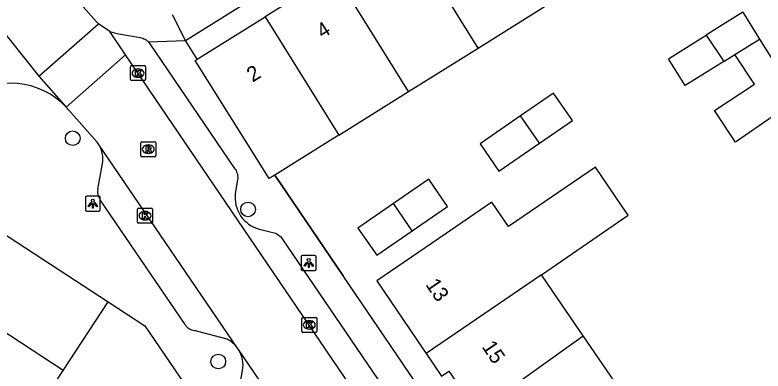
# Model space of a CAD drawing. Extents: x 159280 to 160375, y 384531 to 385872.
# Drawn here: x 159798.16 to 159848.01, y 385226.13 to 385249.86 of the extents above; entities that cross this region are included whole.
import ezdxf

# ---------------------------------------------------------------- set-up
doc = ezdxf.new("R2010")
doc.units = 0
for name, color, linetype in [('IMGEO_Boom', 7, 'Continuous'), ('IMGEO_Kolk', 7, 'Continuous'), ('IMGEO_Lichtpunt', 7, 'Continuous'), ('IMGEO_Muur', 7, 'Continuous'), ('IMGEO_Pand', 7, 'Continuous'), ('IMGEO_Pand_nummerreeks', 7, 'Continuous'), ('IMGEO_Rijbaan_lokaal_open', 7, 'Continuous'), ('IMGEO_Rioolput', 7, 'Continuous'), ('IMGEO_Voetpad_open', 7, 'Continuous')]:
    doc.layers.add(name, color=color, linetype=linetype)

msp = doc.modelspace()

# ---------------------------------------------------------------- linework, layer by layer
at = {"layer": 'IMGEO_Boom'}
for centre in [(159802.005, 385241.648), (159813.688, 385236.9), (159811.705, 385226.764)]:
    msp.add_circle(centre, 0.489, dxfattribs=at)
at = {"layer": 'IMGEO_Kolk'}
for p, q in [((159805.859, 385245.56), (159805.859, 385246.412)), ((159805.934, 385246.486), (159806.786, 385246.486)), ((159806.347, 385246.266), (159806.372, 385246.266)), ((159806.86, 385246.412), (159806.86, 385245.56)), ((159806.37, 385245.706), (159806.345, 385245.706)), ((159806.786, 385245.486), (159805.934, 385245.486)), ((159806.324, 385236.056), (159806.324, 385236.908)), ((159806.399, 385236.982), (159807.251, 385236.982)), ((159806.812, 385236.762), (159806.837, 385236.762)), ((159807.325, 385236.908), (159807.325, 385236.056)), ((159806.835, 385236.202), (159806.81, 385236.202)), ((159807.251, 385235.982), (159806.399, 385235.982)), ((159817.27, 385228.775), (159817.27, 385229.627)), ((159817.345, 385229.701), (159818.197, 385229.701)), ((159817.758, 385229.481), (159817.783, 385229.481)), ((159818.271, 385229.627), (159818.271, 385228.775)), ((159817.781, 385228.921), (159817.756, 385228.921)), ((159818.197, 385228.701), (159817.345, 385228.701))]:
    msp.add_line(p, q, dxfattribs=at)
for points in [[(159805.859, 385245.56), (159805.859, 385246.412)], [(159805.934, 385246.486), (159806.786, 385246.486)], [(159806.18, 385246.186), (159806.303, 385246.186), (159806.303, 385246.035), (159806.433, 385246.186), (159806.597, 385246.186), (159806.451, 385246.035), (159806.604, 385245.786), (159806.452, 385245.786), (159806.367, 385245.95), (159806.303, 385245.883), (159806.303, 385245.786), (159806.18, 385245.786), (159806.18, 385246.186)], [(159806.86, 385246.412), (159806.86, 385245.56)], [(159806.786, 385245.486), (159805.934, 385245.486)], [(159806.324, 385236.056), (159806.324, 385236.908)], [(159806.399, 385236.982), (159807.251, 385236.982)], [(159807.325, 385236.908), (159807.325, 385236.056)], [(159806.645, 385236.682), (159806.768, 385236.682), (159806.768, 385236.531), (159806.898, 385236.682), (159807.062, 385236.682), (159806.916, 385236.531), (159807.069, 385236.282), (159806.917, 385236.282), (159806.832, 385236.446), (159806.768, 385236.379), (159806.768, 385236.282), (159806.645, 385236.282), (159806.645, 385236.682)], [(159807.251, 385235.982), (159806.399, 385235.982)], [(159817.27, 385228.775), (159817.27, 385229.627)], [(159817.345, 385229.701), (159818.197, 385229.701)], [(159817.591, 385229.401), (159817.714, 385229.401), (159817.714, 385229.25), (159817.844, 385229.401), (159818.008, 385229.401), (159817.862, 385229.25), (159818.015, 385229.001), (159817.863, 385229.001), (159817.778, 385229.165), (159817.714, 385229.098), (159817.714, 385229.001), (159817.591, 385229.001), (159817.591, 385229.401)], [(159818.271, 385229.627), (159818.271, 385228.775)], [(159818.197, 385228.701), (159817.345, 385228.701)]]:
    msp.add_lwpolyline(points, dxfattribs=at)
for centre, start, end in [((159805.936, 385246.41), 91.552, 178.448), ((159805.936, 385246.41), 91.552, 178.448), ((159806.784, 385246.41), 1.552, 88.448), ((159806.784, 385246.41), 1.552, 88.448), ((159805.936, 385245.562), 181.552, 268.448), ((159805.936, 385245.562), 181.552, 268.448), ((159806.784, 385245.562), 271.552, 358.448), ((159806.784, 385245.562), 271.552, 358.448), ((159806.401, 385236.906), 91.552, 178.448), ((159806.401, 385236.906), 91.552, 178.448), ((159807.249, 385236.906), 1.552, 88.448), ((159807.249, 385236.906), 1.552, 88.448), ((159806.401, 385236.058), 181.552, 268.448), ((159806.401, 385236.058), 181.552, 268.448), ((159807.249, 385236.058), 271.552, 358.448), ((159807.249, 385236.058), 271.552, 358.448), ((159817.347, 385229.625), 91.552, 178.448), ((159817.347, 385229.625), 91.552, 178.448), ((159818.195, 385229.625), 1.552, 88.448), ((159818.195, 385229.625), 1.552, 88.448), ((159817.347, 385228.777), 181.552, 268.448), ((159817.347, 385228.777), 181.552, 268.448), ((159818.195, 385228.777), 271.552, 358.448), ((159818.195, 385228.777), 271.552, 358.448)]:
    msp.add_arc(centre, 0.0765, start, end, dxfattribs=at)
for centre, major_axis, ratio, start_param, end_param in [((159806.346, 385245.986), (-0.387, 0.002), 0.722429, 4.712389, 7.853982), ((159806.371, 385245.986), (-0.39, 0.002), 0.717154, 1.570796, 4.712389), ((159806.811, 385236.482), (-0.387, 0.002), 0.722429, 4.712389, 7.853982), ((159806.836, 385236.482), (-0.39, 0.002), 0.717154, 1.570796, 4.712389), ((159817.757, 385229.201), (-0.387, 0.002), 0.722429, 4.712389, 7.853982), ((159817.782, 385229.201), (-0.39, 0.002), 0.717154, 1.570796, 4.712389)]:
    msp.add_ellipse(centre, major_axis=major_axis, ratio=ratio, start_param=start_param, end_param=end_param, dxfattribs=at)
at = {"layer": 'IMGEO_Lichtpunt'}
for p, q in [((159802.846, 385237.69), (159802.846, 385236.883)), ((159802.846, 385237.69), (159802.846, 385236.883)), ((159803.748, 385237.785), (159802.94, 385237.785)), ((159803.748, 385237.785), (159802.94, 385237.785)), ((159803.842, 385236.883), (159803.842, 385237.69)), ((159803.842, 385236.883), (159803.842, 385237.69)), ((159802.94, 385236.789), (159803.748, 385236.789)), ((159802.94, 385236.789), (159803.748, 385236.789)), ((159817.236, 385233.732), (159817.236, 385232.925)), ((159817.236, 385233.732), (159817.236, 385232.925)), ((159818.138, 385233.827), (159817.33, 385233.827)), ((159818.138, 385233.827), (159817.33, 385233.827)), ((159818.232, 385232.925), (159818.232, 385233.732)), ((159818.232, 385232.925), (159818.232, 385233.732)), ((159817.33, 385232.831), (159818.138, 385232.831)), ((159817.33, 385232.831), (159818.138, 385232.831))]:
    msp.add_line(p, q, dxfattribs=at)
for points in [[(159803.22, 385237.354), (159803.259, 385237.326), (159803.071, 385237.064), (159803.033, 385237.091), (159803.22, 385237.354)], [(159803.322, 385237.306), (159803.369, 385237.306), (159803.369, 385236.984), (159803.322, 385236.984), (159803.322, 385237.306)], [(159803.432, 385237.326), (159803.47, 385237.353), (159803.657, 385237.091), (159803.618, 385237.063), (159803.432, 385237.326)], [(159817.61, 385233.396), (159817.649, 385233.368), (159817.461, 385233.106), (159817.423, 385233.133), (159817.61, 385233.396)], [(159817.712, 385233.348), (159817.759, 385233.348), (159817.759, 385233.026), (159817.712, 385233.026), (159817.712, 385233.348)], [(159817.822, 385233.368), (159817.86, 385233.395), (159818.047, 385233.133), (159818.008, 385233.105), (159817.822, 385233.368)]]:
    msp.add_lwpolyline(points, dxfattribs=at)
for centre in [(159803.345, 385237.488), (159817.735, 385233.53)]:
    msp.add_circle(centre, 0.0994, dxfattribs=at)
for centre, start, end in [((159802.94, 385237.69), 90, 180), ((159802.94, 385237.69), 90, 180), ((159803.748, 385237.69), 0, 90), ((159803.748, 385237.69), 0, 90), ((159802.94, 385236.883), 180, 270), ((159802.94, 385236.883), 180, 270), ((159803.748, 385236.883), 270, 0), ((159803.748, 385236.883), 270, 360), ((159817.33, 385233.732), 90, 180), ((159817.33, 385233.732), 90, 180), ((159818.138, 385233.732), 0, 90), ((159818.138, 385233.732), 0, 90), ((159817.33, 385232.925), 180, 270), ((159817.33, 385232.925), 180, 270), ((159818.138, 385232.925), 270, 0), ((159818.138, 385232.925), 270, 360)]:
    msp.add_arc(centre, 0.0946, start, end, dxfattribs=at)
at = {"layer": 'IMGEO_Muur'}
msp.add_lwpolyline([(159815.472, 385239.19), (159820.031, 385232.485)], dxfattribs=at)
at = {"layer": 'IMGEO_Pand'}
for points in [[(159829.032, 385247.657), (159827.569, 385250), (159824.423, 385255.039)], [(159819.78, 385252.134), (159817.508, 385250.713), (159817.182, 385251.214), (159815.243, 385250), (159814.821, 385249.736)], [(159824.387, 385244.756), (159821.113, 385250), (159819.78, 385252.134)], [(159829.032, 385247.657), (159832.785, 385250), (159833.677, 385250.557)], [(159810.307, 385246.909), (159814.821, 385249.736)], [(159814.821, 385249.736), (159819.741, 385241.856)], [(159846.662, 385250.045), (159844.953, 385248.978), (159844.224, 385248.523)], [(159846.662, 385250.045), (159847.782, 385248.252)], [(159845.398, 385246.764), (159842.822, 385245.156), (159841.703, 385246.949), (159842.195, 385247.256), (159844.224, 385248.523)], [(159844.224, 385248.523), (159845.398, 385246.764)], [(159846.127, 385247.219), (159847.782, 385248.252)], [(159847.782, 385248.252), (159850.3, 385244.218)], [(159824.387, 385244.756), (159829.032, 385247.657)], [(159848.693, 385243.118), (159846.171, 385241.393), (159844.775, 385243.484), (159847.434, 385245.26), (159846.127, 385247.219)], [(159845.398, 385246.764), (159846.127, 385247.219)], [(159815.472, 385239.19), (159815.096, 385238.955), (159810.167, 385246.821), (159810.307, 385246.909)], [(159819.741, 385241.856), (159824.387, 385244.756)], [(159833.106, 385241.319), (159835.31, 385242.839), (159834.057, 385244.656), (159831.853, 385243.136)], [(159831.853, 385243.136), (159829.154, 385241.275), (159830.407, 385239.457), (159833.106, 385241.319)], [(159833.106, 385241.319), (159831.853, 385243.136)], [(159819.741, 385241.856), (159819.338, 385241.604), (159815.472, 385239.19)], [(159833.246, 385232.549), (159839.032, 385236.508), (159838.628, 385237.099), (159836.842, 385239.711), (159831.056, 385235.754), (159829.944, 385237.381), (159826.396, 385234.954), (159822.268, 385232.131), (159825.359, 385227.592), (159825.563, 385227.292)], [(159824.628, 385235.472), (159826.989, 385237.1), (159825.735, 385238.917), (159823.375, 385237.289)], [(159823.375, 385237.289), (159821.014, 385235.661), (159822.267, 385233.844), (159824.628, 385235.472)], [(159824.628, 385235.472), (159823.375, 385237.289)], [(159796.648, 385235.773), (159804.356, 385230.73)], [(159833.246, 385232.549), (159825.563, 385227.292)], [(159836.028, 385228.481), (159834.299, 385231.01), (159833.246, 385232.549)], [(159801.36, 385226.156), (159793.655, 385231.203)], [(159801.36, 385226.156), (159804.356, 385230.73)], [(159828.944, 385223.407), (159836.028, 385228.481)], [(159839.128, 385223.948), (159836.028, 385228.481)], [(159825.563, 385227.292), (159826.59, 385225.785), (159827.081, 385226.128), (159828.944, 385223.407)], [(159798.364, 385221.582), (159801.36, 385226.156)]]:
    msp.add_lwpolyline(points, dxfattribs=at)
at = {"layer": 'IMGEO_Rijbaan_lokaal_open'}
for points in [[(159790.169, 385257.796), (159799.751, 385245.788)], [(159803.713, 385249.269), (159803.596, 385249.396), (159803.067, 385250), (159802.556, 385250.583)], [(159799.751, 385245.788), (159803.713, 385249.269)], [(159804.471, 385248.763), (159803.713, 385249.269)], [(159805.53, 385247.205), (159804.471, 385248.763)], [(159801.572, 385243.727), (159805.53, 385247.205)], [(159835.46, 385203.126), (159805.53, 385247.205)], [(159799.751, 385245.788), (159801.572, 385243.727)], [(159803.728, 385241.258), (159803.639, 385241.388), (159801.572, 385243.727)], [(159812.997, 385227.65), (159803.728, 385241.258)], [(159813.049, 385227.573), (159812.997, 385227.65)], [(159825.964, 385208.616), (159813.049, 385227.573)]]:
    msp.add_lwpolyline(points, dxfattribs=at)
msp.add_arc((159797.872, 385240.202), 5.11, 43.6099, 125.9905, dxfattribs=at)
at = {"layer": 'IMGEO_Rioolput'}
for p, q in [((159806.539, 385240.49), (159806.539, 385241.342)), ((159806.614, 385241.416), (159807.466, 385241.416)), ((159807.027, 385241.196), (159807.052, 385241.196)), ((159807.54, 385241.342), (159807.54, 385240.49)), ((159807.466, 385240.416), (159806.614, 385240.416)), ((159807.05, 385240.636), (159807.025, 385240.636))]:
    msp.add_line(p, q, dxfattribs=at)
for points in [[(159806.539, 385240.49), (159806.539, 385241.342)], [(159806.614, 385241.416), (159807.466, 385241.416)], [(159807.54, 385241.342), (159807.54, 385240.49)], [(159807.128, 385241.114), (159806.876, 385241.116), (159806.876, 385240.716)], [(159806.876, 385240.716), (159807, 385240.716), (159807, 385240.878), (159807.011, 385240.878)], [(159807.054, 385241.035), (159807, 385241.035), (159807, 385240.954)], [(159807, 385240.954), (159807.052, 385240.954)], [(159807.058, 385240.849), (159807.129, 385240.716), (159807.269, 385240.716), (159807.204, 385240.842)], [(159807.466, 385240.416), (159806.614, 385240.416)]]:
    msp.add_lwpolyline(points, dxfattribs=at)
for centre, radius, start, end in [((159806.616, 385241.34), 0.0765, 91.552, 178.448), ((159806.616, 385241.34), 0.0765, 91.552, 178.448), ((159807.464, 385241.34), 0.0765, 1.552, 88.448), ((159807.464, 385241.34), 0.0765, 1.552, 88.448), ((159807.01, 385240.825), 0.0533, 26.0293, 88.6989), ((159807.036, 385241.143), 0.19, 274.7715, 282.9687), ((159807.06, 385240.939), 0.0964, 77.0061, 93.1865), ((159807.074, 385240.996), 0.0378, 276.6634, 79.6772), ((159807.127, 385241.004), 0.109, 350.3612, 89.416), ((159807.125, 385241.004), 0.112, 277.5842, 350.9817), ((159807.109, 385240.789), 0.108, 29.5134, 73.7905), ((159806.616, 385240.492), 0.0765, 181.552, 268.448), ((159806.616, 385240.492), 0.0765, 181.552, 268.448), ((159807.464, 385240.492), 0.0765, 271.552, 358.448), ((159807.464, 385240.492), 0.0765, 271.552, 358.448)]:
    msp.add_arc(centre, radius, start, end, dxfattribs=at)
for centre, major_axis, ratio, start_param, end_param in [((159807.026, 385240.916), (-0.387, 0.002), 0.722429, 4.712389, 7.853982), ((159807.051, 385240.916), (-0.39, 0.002), 0.717154, 1.570796, 4.712389)]:
    msp.add_ellipse(centre, major_axis=major_axis, ratio=ratio, start_param=start_param, end_param=end_param, dxfattribs=at)
at = {"layer": 'IMGEO_Voetpad_open'}
for points in [[(159809.516, 385248.154), (159812.479, 385250), (159837.284, 385265.455)], [(159809.516, 385248.154), (159808.647, 385249.872)], [(159804.471, 385248.763), (159804.937, 385248.628), (159806.507, 385248.363), (159806.591, 385248.343), (159806.673, 385248.317), (159806.752, 385248.283), (159806.827, 385248.242), (159806.899, 385248.195), (159806.966, 385248.141), (159807.029, 385248.082)], [(159807.029, 385248.082), (159809.516, 385248.154)], [(159810.307, 385246.909), (159809.516, 385248.154)], [(159807.029, 385248.082), (159807.085, 385248.017), (159807.136, 385247.948), (159812.795, 385239.631), (159812.843, 385239.562), (159812.888, 385239.485), (159812.926, 385239.405), (159812.956, 385239.321), (159812.979, 385239.235), (159812.994, 385239.147), (159813.001, 385239.059), (159813, 385238.97), (159812.991, 385238.881), (159812.842, 385237.965), (159812.826, 385237.771), (159812.827, 385237.576), (159812.846, 385237.382), (159812.882, 385237.19), (159812.935, 385237.002), (159813.005, 385236.82), (159813.091, 385236.645), (159813.192, 385236.478), (159813.307, 385236.321), (159813.436, 385236.175), (159813.578, 385236.041), (159813.731, 385235.92), (159813.894, 385235.813), (159814.066, 385235.721), (159814.245, 385235.645), (159814.431, 385235.585), (159814.443, 385235.582), (159815.347, 385235.373), (159815.422, 385235.35), (159815.515, 385235.314), (159815.605, 385235.269), (159815.69, 385235.216), (159815.77, 385235.156), (159815.844, 385235.089), (159815.913, 385235.016), (159815.974, 385234.937), (159824.46, 385222.468)], [(159803.675, 385238.252), (159803.985, 385239.953)], [(159836.314, 385208.501), (159820.031, 385232.485), (159815.472, 385239.19)], [(159809.488, 385229.226), (159803.823, 385237.544)], [(159804.356, 385230.73), (159806.808, 385229.137), (159810.766, 385223.346)], [(159812.297, 385228.251), (159810.101, 385228.823)], [(159813.024, 385224.514), (159813.326, 385226.157)]]:
    msp.add_lwpolyline(points, dxfattribs=at)
for centre, radius, start, end in [((159802.124, 385240.264), 1.887, 350.5043, 31.7776), ((159804.627, 385238.082), 0.967, 169.8465, 213.7676), ((159810.268, 385229.745), 0.937, 213.6439, 259.7124), ((159811.435, 385226.539), 1.916, 35.4232, 63.2799), ((159811.42, 385226.519), 1.94, 349.2347, 32.9023)]:
    msp.add_arc(centre, radius, start, end, dxfattribs=at)

# ---------------------------------------------------------------- texts
at = {"layer": 'IMGEO_Pand_nummerreeks'}
for s, rotation, p in [('4', 32.0002, (159818.648, 385248.259)), ('2', 32.0581, (159813.999, 385245.352)), ('13', 304.2569, (159825.484, 385231.888)), ('15', 303.9017, (159829.236, 385227.75))]:
    msp.add_text(s, height=1, rotation=rotation, dxfattribs=at).set_placement(p)

doc.saveas('drawing.dxf')
